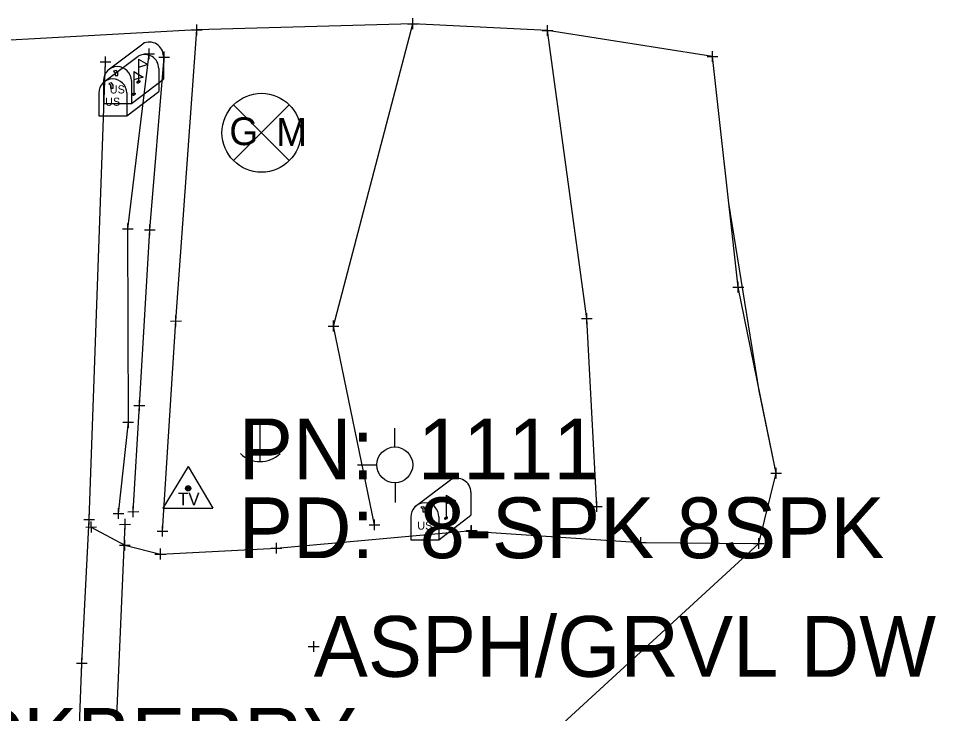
# Model space of a CAD drawing. Extents: x -1 to 1157254, y -1 to 2021979.
# Drawn here: x 1150399.8 to 1150508.6, y 2020354.8 to 2020437.2 of the extents above; entities that cross this region are included whole.
import ezdxf

# ---------------------------------------------------------------- set-up
doc = ezdxf.new("R2010")
doc.units = 0
for name, color, linetype in [('S_BREAKLINE', 7, 'Continuous'), ('S_BUILDING_ANNOT', 7, 'Continuous'), ('S_CAL_CORNER_ANNOT', 7, 'Continuous'), ('S_CATCH_BASIN', 7, 'Continuous'), ('S_CROSS_DRAIN', 7, 'Continuous'), ('S_CTL_TABLE', 7, 'Continuous'), ('S_DRIVEWAY_ANNOT', 7, 'Continuous'), ('S_DROP_INLET_ANNOT', 7, 'Continuous'), ('S_EDGE_BITUMINOUS_ANNOT', 7, 'Continuous'), ('S_EDGE_CONCRETE', 7, 'Continuous'), ('S_EDGE_PAVEMENT_ANNOT', 7, 'Continuous'), ('S_ENV_CONSTRAINT', 7, 'Continuous'), ('S_GAS_PUMP_ISLAND_ANNOT', 7, 'Continuous'), ('S_GAS_UTILITIES_ANNOT', 7, 'Continuous'), ('S_GATE', 7, 'Continuous'), ('S_GATE_ANNOT', 7, 'Continuous')]:
    doc.layers.add(name, color=color, linetype=linetype)

msp = doc.modelspace()

# ---------------------------------------------------------------- linework, layer by layer
at = {"layer": 'S_BREAKLINE'}
for p, q in [((1150419.92, 2020384.11), (1150416.91, 2020379.16)), ((1150419.92, 2020384.11), (1150422.86, 2020379.16)), ((1150416.91, 2020379.16), (1150422.86, 2020379.16))]:
    msp.add_line(p, q, dxfattribs=at)
for radius in [0.311, 0.183, 0.103]:
    msp.add_circle((1150419.92, 2020381.5), radius, dxfattribs=at)
at = {"layer": 'S_BUILDING_ANNOT'}
for p, q in [((1150415.3, 2020432.38), (1150415.3, 2020433.65)), ((1150417.06, 2020432.02), (1150417.06, 2020433.29)), ((1150410.11, 2020431.46), (1150410.1, 2020432.73)), ((1150414.66, 2020433.01), (1150415.93, 2020433.01)), ((1150415.3, 2020433.01), (1150415.3, 2020433.01)), ((1150416.42, 2020432.65), (1150417.69, 2020432.65)), ((1150417.06, 2020432.65), (1150417.06, 2020432.65)), ((1150409.47, 2020432.09), (1150410.74, 2020432.1)), ((1150410.11, 2020432.1), (1150410.11, 2020432.1)), ((1150412.76, 2020411.63), (1150412.76, 2020412.9)), ((1150415.37, 2020411.53), (1150415.37, 2020412.8)), ((1150412.12, 2020412.26), (1150413.39, 2020412.27)), ((1150412.76, 2020412.27), (1150412.76, 2020412.27)), ((1150414.73, 2020412.17), (1150416, 2020412.17)), ((1150415.37, 2020412.17), (1150415.37, 2020412.17)), ((1150414.13, 2020390.7), (1150414.13, 2020391.97)), ((1150413.49, 2020391.34), (1150414.77, 2020391.34)), ((1150414.13, 2020391.34), (1150414.13, 2020391.34)), ((1150412.82, 2020388.69), (1150412.82, 2020389.96)), ((1150412.18, 2020389.33), (1150413.45, 2020389.33)), ((1150412.82, 2020389.33), (1150412.82, 2020389.33)), ((1150411.66, 2020377.87), (1150411.66, 2020379.14)), ((1150413.41, 2020378.1), (1150413.41, 2020379.37)), ((1150407.52, 2020377.8), (1150408.8, 2020377.81)), ((1150408.16, 2020377.17), (1150408.16, 2020378.44)), ((1150408.16, 2020377.81), (1150408.16, 2020377.81)), ((1150411.02, 2020378.5), (1150412.3, 2020378.51)), ((1150411.66, 2020378.5), (1150411.66, 2020378.5)), ((1150412.43, 2020376.6), (1150412.43, 2020377.87)), ((1150412.77, 2020378.73), (1150414.05, 2020378.74)), ((1150413.41, 2020378.74), (1150413.41, 2020378.74)), ((1150407.79, 2020376.91), (1150409.06, 2020376.92)), ((1150408.43, 2020376.28), (1150408.42, 2020377.55)), ((1150408.42, 2020376.91), (1150408.42, 2020376.91)), ((1150411.79, 2020377.23), (1150413.07, 2020377.24)), ((1150412.43, 2020377.23), (1150412.43, 2020377.23)), ((1150453.51, 2020375.78), (1150453.51, 2020377.05)), ((1150453.56, 2020375.85), (1150453.55, 2020377.13)), ((1150452.87, 2020376.41), (1150454.14, 2020376.41)), ((1150452.92, 2020376.49), (1150454.19, 2020376.49)), ((1150453.51, 2020376.41), (1150453.51, 2020376.41)), ((1150453.55, 2020376.49), (1150453.55, 2020376.49)), ((1150473.63, 2020374.44), (1150473.63, 2020375.71)), ((1150411.76, 2020374.76), (1150413.03, 2020374.76)), ((1150412.4, 2020374.12), (1150412.39, 2020375.4)), ((1150412.4, 2020374.76), (1150412.4, 2020374.76)), ((1150430.41, 2020373.77), (1150430.41, 2020375.04)), ((1150472.99, 2020375.07), (1150474.26, 2020375.08)), ((1150473.63, 2020375.08), (1150473.63, 2020375.08)), ((1150486.98, 2020374.95), (1150488.25, 2020374.95)), ((1150487.62, 2020374.31), (1150487.62, 2020375.58)), ((1150487.62, 2020374.95), (1150487.62, 2020374.95)), ((1150415.98, 2020373.71), (1150417.25, 2020373.71)), ((1150416.62, 2020373.07), (1150416.62, 2020374.35)), ((1150416.62, 2020373.71), (1150416.62, 2020373.71)), ((1150429.78, 2020374.4), (1150431.05, 2020374.4)), ((1150430.41, 2020374.4), (1150430.41, 2020374.4)), ((1150434.17, 2020362.75), (1150435.45, 2020362.75)), ((1150434.81, 2020362.11), (1150434.81, 2020363.39)), ((1150434.81, 2020362.75), (1150434.81, 2020362.75)), ((1150406.67, 2020360.75), (1150407.94, 2020360.76)), ((1150407.3, 2020360.12), (1150407.3, 2020361.39)), ((1150407.3, 2020360.75), (1150407.3, 2020360.75))]:
    msp.add_line(p, q, dxfattribs=at)
at = {"layer": 'S_CAL_CORNER_ANNOT'}
for p, q in [((1150425.3, 2020420.36), (1150431.92, 2020426.98)), ((1150425.3, 2020426.98), (1150431.92, 2020420.36))]:
    msp.add_line(p, q, dxfattribs=at)
msp.add_circle((1150428.61, 2020423.67), 4.68, dxfattribs=at)
at = {"layer": 'S_CATCH_BASIN'}
for p, q in [((1150428.41, 2020389.39), (1150428.41, 2020384.67)), ((1150444.43, 2020386.39), (1150444.43, 2020388.64)), ((1150442.34, 2020384.26), (1150440.01, 2020384.26)), ((1150444.51, 2020379.84), (1150444.51, 2020382.17))]:
    msp.add_line(p, q, dxfattribs=at)
msp.add_circle((1150444.43, 2020384.28), 2.13, dxfattribs=at)
msp.add_arc((1150428.47, 2020388.09), 3.41, 226.3972, 313.6028, dxfattribs=at)
at = {"layer": 'S_CROSS_DRAIN'}
for p, q in [((1150410.41, 2020431.12), (1150414.55, 2020434.23)), ((1150409.87, 2020429.66), (1150414, 2020432.77)), ((1150414.03, 2020432.41), (1150414.03, 2020429.7)), ((1150416.98, 2020432.76), (1150416.98, 2020430.04)), ((1150416.43, 2020431.29), (1150416.43, 2020428.58)), ((1150413.18, 2020427.14), (1150416.98, 2020430.04)), ((1150413.48, 2020430.95), (1150413.48, 2020428.23)), ((1150409.86, 2020429.85), (1150409.86, 2020427.14)), ((1150413.18, 2020429.85), (1150413.18, 2020427.14)), ((1150409.31, 2020428.39), (1150409.31, 2020425.67)), ((1150412.63, 2020425.67), (1150416.43, 2020428.58)), ((1150412.63, 2020428.39), (1150412.63, 2020425.67)), ((1150409.86, 2020427.14), (1150413.18, 2020427.14)), ((1150409.31, 2020425.67), (1150412.63, 2020425.67)), ((1150446.89, 2020379.39), (1150451.03, 2020382.5)), ((1150450.51, 2020380.68), (1150450.51, 2020377.97)), ((1150453.46, 2020381.03), (1150453.46, 2020378.31)), ((1150446.34, 2020378.12), (1150446.34, 2020375.41)), ((1150449.66, 2020375.41), (1150453.46, 2020378.31)), ((1150449.66, 2020378.12), (1150449.66, 2020375.41)), ((1150446.34, 2020375.41), (1150449.66, 2020375.41))]:
    msp.add_line(p, q, dxfattribs=at)
for points in [[(1150414.03, 2020432.41), (1150415.14, 2020431.75), (1150414.03, 2020431.4)], [(1150411.04, 2020430.97), (1150411.26, 2020430.83), (1150411.26, 2020430.44), (1150411.57, 2020430.44), (1150411.57, 2020430.8), (1150411.38, 2020431.05), (1150411.04, 2020430.99)], [(1150413.48, 2020430.95), (1150414.59, 2020430.28), (1150413.48, 2020429.94)], [(1150410.5, 2020429.5), (1150410.72, 2020429.36), (1150410.72, 2020428.97), (1150411.02, 2020428.97), (1150411.02, 2020429.33), (1150410.83, 2020429.58), (1150410.5, 2020429.53)], [(1150450.51, 2020380.68), (1150451.62, 2020380.02), (1150450.51, 2020379.67)], [(1150447.52, 2020379.24), (1150447.75, 2020379.1), (1150447.75, 2020378.71), (1150448.05, 2020378.71), (1150448.05, 2020379.07), (1150447.86, 2020379.32), (1150447.52, 2020379.26)]]:
    msp.add_lwpolyline(points, dxfattribs=at)
for centre, end in [((1150415.32, 2020432.76), 117.5718), ((1150414.77, 2020431.29), 117.5718), ((1150411.52, 2020429.85), 180), ((1150410.97, 2020428.39), 180), ((1150451.8, 2020381.03), 117.5718), ((1150448, 2020378.12), 180)]:
    msp.add_arc(centre, 1.66, 0, end, dxfattribs=at)
for centre in [(1150414.03, 2020429.7), (1150413.48, 2020428.23), (1150450.51, 2020377.97)]:
    msp.add_ellipse(centre, major_axis=(0.145, 0.132), ratio=0.564646, dxfattribs=at)
at = {"layer": 'S_CTL_TABLE'}
for p, q in [((1150445.93, 2020436.6), (1150447.2, 2020436.6)), ((1150446.57, 2020435.96), (1150446.57, 2020437.24)), ((1150446.57, 2020436.6), (1150446.57, 2020436.6)), ((1150420.32, 2020435.86), (1150421.59, 2020435.87)), ((1150420.96, 2020435.23), (1150420.96, 2020436.5)), ((1150420.96, 2020435.87), (1150420.96, 2020435.87)), ((1150461.91, 2020435.78), (1150463.18, 2020435.78)), ((1150462.54, 2020435.15), (1150462.54, 2020436.42)), ((1150462.54, 2020435.78), (1150462.54, 2020435.78)), ((1150482.12, 2020432.09), (1150482.12, 2020433.36)), ((1150481.48, 2020432.72), (1150482.76, 2020432.73)), ((1150482.12, 2020432.72), (1150482.12, 2020432.72)), ((1150484.56, 2020405.36), (1150485.83, 2020405.37)), ((1150485.19, 2020404.73), (1150485.19, 2020406)), ((1150485.19, 2020405.37), (1150485.19, 2020405.37)), ((1150418.47, 2020400.71), (1150418.47, 2020401.98)), ((1150467.21, 2020401.01), (1150467.21, 2020402.29)), ((1150417.83, 2020401.34), (1150419.11, 2020401.35)), ((1150418.47, 2020401.35), (1150418.47, 2020401.35)), ((1150436.54, 2020400.75), (1150437.81, 2020400.75)), ((1150437.18, 2020400.11), (1150437.18, 2020401.39)), ((1150437.18, 2020400.75), (1150437.18, 2020400.75)), ((1150466.57, 2020401.65), (1150467.84, 2020401.65)), ((1150467.21, 2020401.65), (1150467.21, 2020401.65)), ((1150489.03, 2020383.29), (1150490.31, 2020383.29)), ((1150489.67, 2020382.65), (1150489.67, 2020383.93)), ((1150489.67, 2020383.29), (1150489.67, 2020383.29)), ((1150468.42, 2020378.71), (1150468.42, 2020379.99)), ((1150467.78, 2020379.35), (1150469.05, 2020379.35)), ((1150468.42, 2020379.35), (1150468.42, 2020379.35)), ((1150442.02, 2020376.54), (1150442.01, 2020377.81)), ((1150416.88, 2020375.78), (1150416.87, 2020377.05)), ((1150441.38, 2020377.17), (1150442.65, 2020377.17)), ((1150442.02, 2020377.17), (1150442.02, 2020377.17)), ((1150416.24, 2020376.42), (1150417.51, 2020376.42)), ((1150416.87, 2020376.42), (1150416.87, 2020376.42))]:
    msp.add_line(p, q, dxfattribs=at)
at = {"layer": 'S_DRIVEWAY_ANNOT'}
for points in [[(1150411.66, 2020378.5), (1150412.82, 2020389.33), (1150412.76, 2020412.27), (1150415.3, 2020433.01)], [(1150413.41, 2020378.74), (1150414.13, 2020391.34), (1150415.37, 2020412.17), (1150417.06, 2020432.65)]]:
    msp.add_lwpolyline(points, dxfattribs=at)
at = {"layer": 'S_DROP_INLET_ANNOT'}
msp.add_lwpolyline([(1150411.17, 2020348.12), (1150412.43, 2020377.23)], dxfattribs=at)
at = {"layer": 'S_EDGE_BITUMINOUS_ANNOT'}
for points in [[(1150442.02, 2020377.17), (1150437.18, 2020400.75), (1150446.57, 2020436.6)], [(1150416.87, 2020376.42), (1150418.47, 2020401.35), (1150420.96, 2020435.87)], [(1150468.42, 2020379.35), (1150467.21, 2020401.65), (1150462.54, 2020435.78)], [(1150489.67, 2020383.29), (1150485.19, 2020405.37), (1150482.12, 2020432.72)]]:
    msp.add_lwpolyline(points, dxfattribs=at)
at = {"layer": 'S_EDGE_CONCRETE'}
msp.add_lwpolyline([(1150392.25, 2020014.8), (1150393.28, 2020039.4), (1150395.71, 2020085.05), (1150397.21, 2020123.02), (1150399.23, 2020171.8), (1150400.74, 2020205.89), (1150401.69, 2020231.42), (1150403.72, 2020278.06), (1150405.61, 2020324.54), (1150406.8, 2020347.01), (1150407.3, 2020360.75), (1150408.16, 2020377.81), (1150410.11, 2020432.1)], dxfattribs=at)
at = {"layer": 'S_EDGE_PAVEMENT_ANNOT'}
msp.add_lwpolyline([(1150453.51, 2020376.41), (1150473.63, 2020375.08), (1150487.62, 2020374.95)], dxfattribs=at)
at = {"layer": 'S_ENV_CONSTRAINT'}
msp.add_lwpolyline([(1150408.42, 2020376.91), (1150412.4, 2020374.76), (1150416.62, 2020373.71), (1150430.41, 2020374.4), (1150453.55, 2020376.49)], dxfattribs=at)
at = {"layer": 'S_GAS_PUMP_ISLAND_ANNOT'}
msp.add_lwpolyline([(1150453.28, 2020343.47), (1150487.62, 2020374.95), (1150489.67, 2020383.29), (1150487.68, 2020393.08), (1150484.08, 2020415.3), (1150482.96, 2020425.23), (1150482.12, 2020432.72), (1150462.54, 2020435.78), (1150446.57, 2020436.6), (1150420.96, 2020435.87), (1150379.51, 2020433.59)], dxfattribs=at)

# ---------------------------------------------------------------- texts
at = {"layer": 'S_BREAKLINE'}
msp.add_text('TV', height=1.499, dxfattribs=at).set_placement((1150418.71, 2020379.49))
at = {"layer": 'S_CAL_CORNER_ANNOT'}
for s, p in [('G', (1150424.8, 2020422.2)), ('M', (1150430.36, 2020422.1))]:
    msp.add_text(s, height=3.3, dxfattribs=at).set_placement(p)
at = {"layer": 'S_CROSS_DRAIN'}
for p in [(1150410.62, 2020428.33), (1150410.07, 2020426.87), (1150447.1, 2020376.6)]:
    msp.add_text('US', height=0.96, dxfattribs=at).set_placement(p)
at = {"layer": 'S_GAS_UTILITIES_ANNOT'}
for s, p in [('PN: ', (1150425.92, 2020382.58)), ('1111', (1150447.18, 2020382.58)), ('PD: ', (1150425.92, 2020373.22)), ('8-SPK 8SPK', (1150447.39, 2020373.22))]:
    msp.add_text(s, height=7.2, dxfattribs=at).set_placement(p)
at = {"layer": 'S_GATE'}
msp.add_text('ASPH/GRVL DW', height=7.2, dxfattribs=at).set_placement((1150434.81, 2020359.15))
at = {"layer": 'S_GATE_ANNOT'}
msp.add_text('18" HACKBERRY', height=7.2, dxfattribs=at).set_placement((1150363.2, 2020348.26))

doc.saveas('drawing.dxf')
